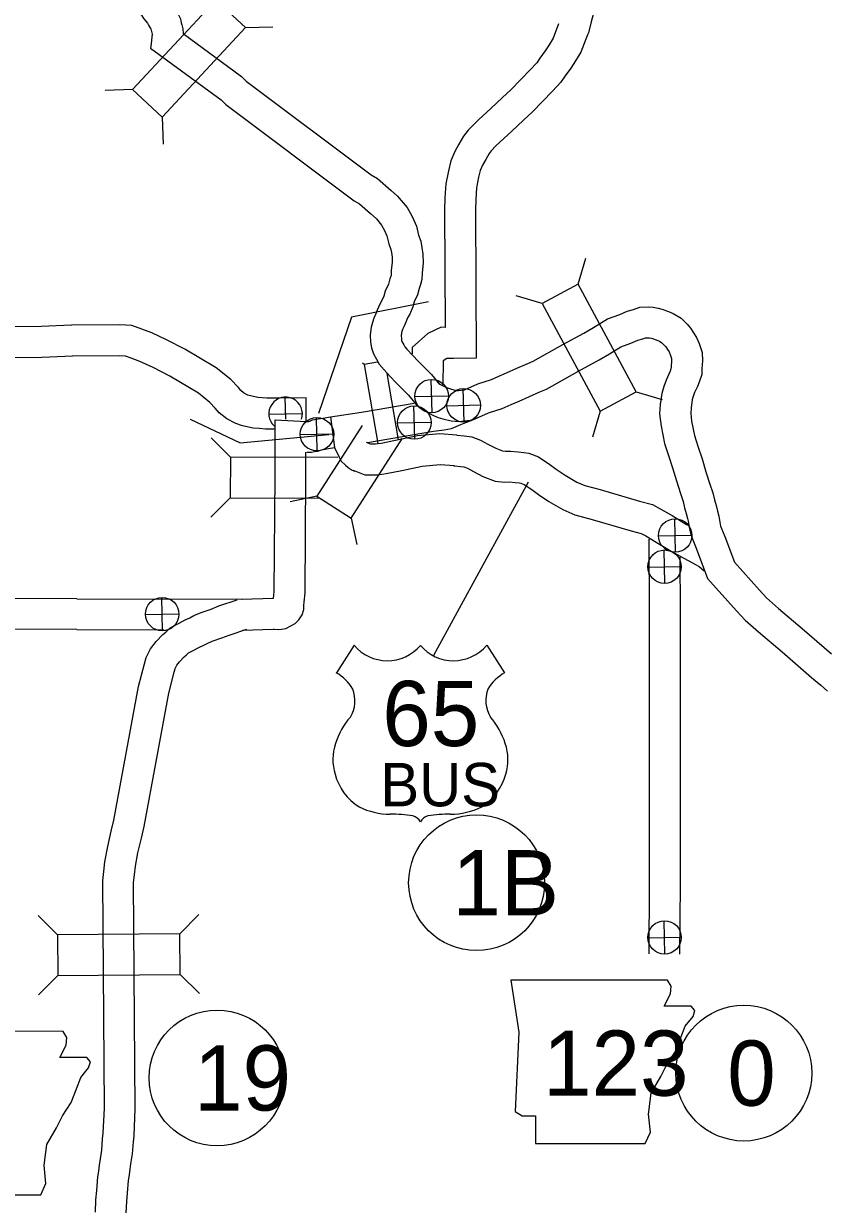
# Model space of a CAD drawing. Extents: x -939622 to -934245, y 1383184 to 1385301.
# Drawn here: x -935194.14 to -935170.81, y 1384203.23 to 1384237.71 of the extents above; entities that cross this region are included whole.
import ezdxf

# ---------------------------------------------------------------- set-up
doc = ezdxf.new("R2010")
doc.units = 0
for name, color, linetype in [('Level 10', 7, 'Continuous'), ('Level 15', 7, 'Continuous'), ('Level 20', 7, 'Continuous'), ('Level 21', 7, 'Continuous'), ('Level 22', 7, 'Continuous'), ('Level 26', 7, 'Continuous'), ('Level 27', 7, 'Continuous')]:
    doc.layers.add(name, color=color, linetype=linetype)

msp = doc.modelspace()

# ---------------------------------------------------------------- linework, layer by layer
at = {"layer": 'Level 10'}
for points in [[(-935177.508, 1384240.542), (-935177.419, 1384239.235), (-935177.426, 1384238.966), (-935177.442, 1384238.631), (-935177.47, 1384238.429), (-935177.501, 1384238.219), (-935177.549, 1384237.984), (-935177.609, 1384237.765), (-935177.686, 1384237.452), (-935177.72, 1384237.37)], [(-935178.555, 1384237.707), (-935178.715, 1384237.288), (-935178.831, 1384237.102), (-935178.945, 1384236.918), (-935179.099, 1384236.706), (-935179.189, 1384236.572), (-935179.381, 1384236.372), (-935179.949, 1384235.785), (-935180.19, 1384235.559), (-935180.532, 1384235.24), (-935180.884, 1384234.917), (-935181.02, 1384234.784), (-935181.192, 1384234.606), (-935181.33, 1384234.435), (-935181.461, 1384234.199), (-935181.582, 1384233.988), (-935181.696, 1384233.717), (-935181.767, 1384233.428), (-935181.84, 1384233.048), (-935181.869, 1384232.636), (-935181.879, 1384232.295), (-935181.86, 1384228.859), (-935181.979, 1384228.864), (-935182.365, 1384228.683), (-935182.818, 1384228.275), (-935182.82, 1384228.092)], [(-935177.714, 1384237.385), (-935177.906, 1384236.886), (-935178.066, 1384236.628), (-935178.198, 1384236.416), (-935178.362, 1384236.189), (-935178.487, 1384236.004), (-935178.733, 1384235.748), (-935179.317, 1384235.144), (-935179.574, 1384234.902), (-935179.921, 1384234.578), (-935180.265, 1384234.264), (-935180.381, 1384234.151), (-935180.516, 1384234.01), (-935180.581, 1384233.929), (-935180.677, 1384233.757), (-935180.773, 1384233.589), (-935180.839, 1384233.433), (-935180.887, 1384233.236), (-935180.946, 1384232.931), (-935180.97, 1384232.592), (-935180.978, 1384232.285), (-935180.956, 1384227.958), (-935181.618, 1384227.948), (-935181.797, 1384227.955), (-935181.812, 1384227.949), (-935181.922, 1384227.885), (-935181.93, 1384227.187)], [(-935192.751, 1384228.919), (-935193.632, 1384228.884), (-935199.26, 1384228.818)], [(-935185.912, 1384226.138), (-935185.909, 1384226.804), (-935186.732, 1384226.797), (-935186.967, 1384226.793), (-935187.056, 1384226.791), (-935187.192, 1384226.806), (-935187.322, 1384226.817), (-935187.536, 1384226.863), (-935187.607, 1384226.885), (-935187.732, 1384226.952), (-935187.814, 1384227.017), (-935187.884, 1384227.103), (-935188.106, 1384227.335), (-935188.528, 1384227.676), (-935189.445, 1384228.225), (-935189.976, 1384228.497), (-935190.403, 1384228.696), (-935190.697, 1384228.809), (-935190.994, 1384228.913), (-935191.34, 1384228.932), (-935192.738, 1384228.919)], [(-935192.716, 1384228.02), (-935193.609, 1384227.985), (-935199.258, 1384227.918)], [(-935186.84, 1384225.895), (-935186.949, 1384225.894), (-935187.095, 1384225.89), (-935187.277, 1384225.91), (-935187.453, 1384225.924), (-935187.767, 1384225.992), (-935187.96, 1384226.053), (-935188.226, 1384226.196), (-935188.449, 1384226.371), (-935188.56, 1384226.508), (-935188.717, 1384226.671), (-935189.045, 1384226.937), (-935189.881, 1384227.438), (-935190.371, 1384227.688), (-935190.755, 1384227.867), (-935191.007, 1384227.964), (-935191.172, 1384228.021), (-935191.36, 1384228.032), (-935192.729, 1384228.019)], [(-935184.302, 1384226.388), (-935182.759, 1384226.65)], [(-935186.813, 1384226.166), (-935185.899, 1384226.118), (-935185.845, 1384226.118), (-935185.81, 1384226.125), (-935185.805, 1384226.126), (-935185.725, 1384226.159), (-935185.556, 1384226.191), (-935185.417, 1384226.211), (-935185.32, 1384226.23), (-935185.197, 1384226.255), (-935184.302, 1384226.388)], [(-935186.816, 1384224.522), (-935186.813, 1384226.166)], [(-935184.121, 1384225.506), (-935182.201, 1384225.832), (-935181.892, 1384225.868), (-935181.678, 1384225.907), (-935181.407, 1384226.024), (-935181.258, 1384226.082), (-935181.004, 1384226.185)], [(-935185.891, 1384225.218), (-935185.755, 1384225.219), (-935185.669, 1384225.236), (-935185.573, 1384225.247), (-935185.466, 1384225.292), (-935185.407, 1384225.303), (-935185.264, 1384225.324), (-935185.084, 1384225.359)], [(-935185.916, 1384224.52), (-935185.915, 1384225.218)], [(-935187.79, 1384220.934), (-935186.857, 1384220.962), (-935186.844, 1384221.154), (-935186.816, 1384224.525)], [(-935187.764, 1384220.034), (-935186.867, 1384220.061), (-935186.828, 1384220.057), (-935186.719, 1384220.051), (-935186.632, 1384220.062), (-935186.507, 1384220.078), (-935186.357, 1384220.153), (-935186.234, 1384220.227), (-935186.126, 1384220.335), (-935186.026, 1384220.478), (-935185.979, 1384220.632), (-935185.975, 1384220.745), (-935185.964, 1384220.843), (-935185.944, 1384221.119), (-935185.916, 1384224.517)], [(-935175.929, 1384222.685), (-935175.917, 1384220.598), (-935175.912, 1384212.604), (-935175.929, 1384210.594)], [(-935175.026, 1384222.161), (-935175.017, 1384220.601), (-935175.012, 1384212.601), (-935175.029, 1384210.587)], [(-935192.589, 1384220.946), (-935197.333, 1384220.963)], [(-935192.589, 1384220.946), (-935187.776, 1384220.934)], [(-935192.051, 1384203.059), (-935192.036, 1384203.422), (-935192.014, 1384203.695), (-935191.977, 1384204.087), (-935191.953, 1384204.257), (-935191.934, 1384204.436), (-935191.905, 1384204.617), (-935191.861, 1384204.871), (-935191.841, 1384205.199), (-935191.82, 1384205.363), (-935191.789, 1384206.094), (-935191.838, 1384212.727), (-935191.806, 1384212.997), (-935191.777, 1384213.28), (-935191.691, 1384213.727), (-935191.587, 1384214.166), (-935191.515, 1384214.486), (-935190.793, 1384218.388), (-935190.622, 1384219.05), (-935190.568, 1384219.234), (-935190.444, 1384219.491), (-935190.279, 1384219.702), (-935190.082, 1384219.903), (-935190.003, 1384219.973), (-935189.877, 1384220.094), (-935189.615, 1384220.239), (-935189.434, 1384220.329), (-935189.301, 1384220.394), (-935189.183, 1384220.458), (-935188.966, 1384220.547), (-935188.681, 1384220.647), (-935188.454, 1384220.736), (-935187.917, 1384220.912)], [(-935192.592, 1384220.046), (-935197.335, 1384220.063)], [(-935192.592, 1384220.046), (-935190.048, 1384220.04)], [(-935191.151, 1384203.04), (-935191.137, 1384203.367), (-935191.117, 1384203.617), (-935191.083, 1384203.982), (-935191.059, 1384204.148), (-935191.042, 1384204.318), (-935191.017, 1384204.467), (-935190.966, 1384204.766), (-935190.944, 1384205.116), (-935190.923, 1384205.288), (-935190.889, 1384206.078), (-935190.938, 1384212.676), (-935190.911, 1384212.898), (-935190.886, 1384213.149), (-935190.811, 1384213.538), (-935190.71, 1384213.964), (-935190.633, 1384214.304), (-935189.914, 1384218.193), (-935189.755, 1384218.81), (-935189.726, 1384218.908), (-935189.676, 1384219.012), (-935189.601, 1384219.108), (-935189.462, 1384219.249), (-935189.392, 1384219.312), (-935189.337, 1384219.365), (-935189.198, 1384219.442), (-935189.037, 1384219.521), (-935188.887, 1384219.594), (-935188.795, 1384219.644), (-935188.646, 1384219.706), (-935188.367, 1384219.804), (-935188.15, 1384219.889), (-935187.637, 1384220.056)]]:
    msp.add_lwpolyline(points, dxfattribs=at)
at = {"layer": 'Level 15'}
for points in [[(-935192.489, 1384241.639), (-935191.745, 1384240.7), (-935190.31, 1384238.942), (-935190.085, 1384238.652), (-935189.904, 1384238.385), (-935189.828, 1384238.285), (-935189.787, 1384238.231), (-935189.682, 1384238.054), (-935189.63, 1384237.975), (-935189.576, 1384237.86), (-935189.554, 1384237.743), (-935189.536, 1384237.685), (-935189.507, 1384237.56), (-935189.492, 1384237.423)], [(-935193.195, 1384241.08), (-935192.446, 1384240.136), (-935191.014, 1384238.382), (-935190.814, 1384238.124), (-935190.635, 1384237.859), (-935190.534, 1384237.727), (-935190.502, 1384237.671), (-935190.444, 1384237.575), (-935190.437, 1384237.564), (-935190.43, 1384237.527), (-935190.405, 1384237.447), (-935190.396, 1384237.41), (-935190.396, 1384237.41)], [(-935190.396, 1384237.41), (-935190.439, 1384237.045), (-935190.441, 1384237.003)], [(-935189.492, 1384237.423), (-935187.799, 1384236.178), (-935187.662, 1384236.041), (-935184.015, 1384233.305), (-935183.835, 1384233.204), (-935183.432, 1384232.851), (-935183.25, 1384232.682), (-935183.196, 1384232.628), (-935182.972, 1384232.357), (-935182.817, 1384232.089), (-935182.697, 1384231.811), (-935182.636, 1384231.549), (-935182.574, 1384231.368), (-935182.538, 1384231.187), (-935182.513, 1384230.992), (-935182.497, 1384230.738), (-935182.533, 1384230.436), (-935182.543, 1384230.253), (-935182.575, 1384230.106), (-935182.613, 1384229.997), (-935182.669, 1384229.806), (-935182.761, 1384229.601), (-935182.804, 1384229.462), (-935182.894, 1384229.248), (-935182.956, 1384229.137), (-935183.011, 1384229.011), (-935183.065, 1384228.877), (-935183.102, 1384228.795), (-935183.121, 1384228.742), (-935183.135, 1384228.687), (-935183.144, 1384228.622), (-935183.136, 1384228.525), (-935183.13, 1384228.479), (-935183.119, 1384228.448), (-935183.068, 1384228.354), (-935183.038, 1384228.294), (-935182.973, 1384228.221), (-935182.816, 1384228.052), (-935182.642, 1384227.866), (-935182.483, 1384227.707), (-935182.259, 1384227.487), (-935182.034, 1384227.21)], [(-935190.441, 1384237.003), (-935188.387, 1384235.493), (-935188.253, 1384235.359), (-935184.508, 1384232.55), (-935184.358, 1384232.465), (-935184.035, 1384232.182), (-935183.875, 1384232.033), (-935183.862, 1384232.021), (-935183.714, 1384231.842), (-935183.623, 1384231.684), (-935183.556, 1384231.529), (-935183.502, 1384231.299), (-935183.445, 1384231.132), (-935183.427, 1384231.042), (-935183.409, 1384230.907), (-935183.401, 1384230.764), (-935183.43, 1384230.514), (-935183.438, 1384230.372), (-935183.443, 1384230.351), (-935183.47, 1384230.274), (-935183.516, 1384230.117), (-935183.604, 1384229.919), (-935183.651, 1384229.77), (-935183.705, 1384229.642), (-935183.763, 1384229.537), (-935183.84, 1384229.362), (-935183.893, 1384229.232), (-935183.94, 1384229.127), (-935183.981, 1384229.006), (-935184.02, 1384228.863), (-935184.048, 1384228.645), (-935184.031, 1384228.425), (-935184.008, 1384228.266), (-935183.946, 1384228.087), (-935183.865, 1384227.935), (-935183.787, 1384227.784), (-935183.641, 1384227.618), (-935183.474, 1384227.438), (-935183.288, 1384227.24), (-935183.117, 1384227.069), (-935182.926, 1384226.881), (-935182.704, 1384226.609)], [(-935182.342, 1384229.603), (-935184.591, 1384229.158), (-935185.552, 1384226.345)], [(-935181.275, 1384227.05), (-935180.912, 1384227.213), (-935180.511, 1384227.337), (-935180.295, 1384227.432), (-935180.073, 1384227.53), (-935179.771, 1384227.668), (-935179.453, 1384227.81), (-935179.301, 1384227.872), (-935178.432, 1384228.361), (-935177.817, 1384228.693), (-935177.542, 1384228.854), (-935177.129, 1384229.112), (-935176.775, 1384229.235), (-935176.556, 1384229.328), (-935176.374, 1384229.385), (-935176.189, 1384229.444), (-935175.942, 1384229.459), (-935175.799, 1384229.446), (-935175.658, 1384229.424), (-935175.507, 1384229.38), (-935175.415, 1384229.34), (-935175.357, 1384229.319), (-935175.221, 1384229.267), (-935174.982, 1384229.124), (-935174.814, 1384228.952), (-935174.71, 1384228.832), (-935174.624, 1384228.702), (-935174.535, 1384228.564), (-935174.463, 1384228.39), (-935174.423, 1384228.272), (-935174.371, 1384228.123), (-935174.361, 1384227.882), (-935174.38, 1384227.653), (-935174.385, 1384227.484), (-935174.462, 1384227.266), (-935174.511, 1384227.14), (-935174.593, 1384226.959), (-935174.639, 1384226.847), (-935174.663, 1384226.754), (-935174.696, 1384226.515), (-935174.707, 1384226.354), (-935174.681, 1384226.122), (-935174.594, 1384225.706), (-935174.496, 1384225.397), (-935174.377, 1384225.028), (-935174.263, 1384224.651), (-935174.15, 1384224.288), (-935174.065, 1384224.036), (-935174.014, 1384223.827), (-935173.969, 1384223.663), (-935173.928, 1384223.501), (-935173.891, 1384223.351), (-935173.871, 1384223.239), (-935173.837, 1384223.065), (-935173.811, 1384222.995), (-935173.709, 1384222.758), (-935173.434, 1384222.009)], [(-935181.05, 1384226.164), (-935180.593, 1384226.37), (-935180.197, 1384226.493), (-935179.933, 1384226.608), (-935179.705, 1384226.709), (-935179.4, 1384226.848), (-935179.1, 1384226.982), (-935178.91, 1384227.059), (-935177.997, 1384227.573), (-935177.376, 1384227.909), (-935177.076, 1384228.084), (-935176.739, 1384228.295), (-935176.451, 1384228.395), (-935176.244, 1384228.483), (-935176.102, 1384228.528), (-935176.023, 1384228.553), (-935175.958, 1384228.556), (-935175.908, 1384228.552), (-935175.851, 1384228.543), (-935175.816, 1384228.533), (-935175.746, 1384228.502), (-935175.667, 1384228.474), (-935175.616, 1384228.455), (-935175.543, 1384228.411), (-935175.477, 1384228.343), (-935175.43, 1384228.289), (-935175.378, 1384228.21), (-935175.335, 1384228.143), (-935175.305, 1384228.071), (-935175.273, 1384227.979), (-935175.265, 1384227.954), (-935175.263, 1384227.901), (-935175.279, 1384227.703), (-935175.281, 1384227.65), (-935175.306, 1384227.579), (-935175.34, 1384227.49), (-935175.42, 1384227.316), (-935175.494, 1384227.133), (-935175.547, 1384226.931), (-935175.592, 1384226.607), (-935175.611, 1384226.335), (-935175.571, 1384225.979), (-935175.465, 1384225.476), (-935175.353, 1384225.124), (-935175.237, 1384224.76), (-935175.123, 1384224.387), (-935175.007, 1384224.011), (-935174.93, 1384223.783), (-935174.885, 1384223.601), (-935174.839, 1384223.435), (-935174.802, 1384223.285), (-935174.772, 1384223.165), (-935174.756, 1384223.073), (-935174.706, 1384222.82), (-935174.648, 1384222.661), (-935174.546, 1384222.425), (-935174.219, 1384221.536)], [(-935182.093, 1384227.27), (-935182.041, 1384227.227), (-935181.993, 1384227.196), (-935181.878, 1384227.136), (-935181.82, 1384227.109), (-935181.761, 1384227.082), (-935181.704, 1384227.067), (-935181.538, 1384227.023), (-935181.476, 1384227.018), (-935181.296, 1384227.04), (-935181.275, 1384227.05)], [(-935182.704, 1384226.609), (-935182.574, 1384226.499), (-935182.442, 1384226.415), (-935182.28, 1384226.331), (-935182.2, 1384226.293), (-935182.061, 1384226.23), (-935181.932, 1384226.196), (-935181.69, 1384226.133), (-935181.458, 1384226.114), (-935181.05, 1384226.164), (-935180.905, 1384226.229)], [(-935185.197, 1384226.255), (-935185.084, 1384225.359), (-935184.947, 1384225.073), (-935184.886, 1384224.96), (-935184.767, 1384224.841), (-935184.686, 1384224.775), (-935184.57, 1384224.7), (-935184.492, 1384224.669)], [(-935181.516, 1384225.717), (-935182.015, 1384225.755), (-935182.668, 1384225.692), (-935183.308, 1384225.558), (-935183.723, 1384225.475), (-935183.894, 1384225.452), (-935184.023, 1384225.452), (-935184.156, 1384225.504)], [(-935181.517, 1384225.718), (-935181.51, 1384225.717), (-935181.304, 1384225.701), (-935181.082, 1384225.667), (-935180.834, 1384225.571), (-935180.613, 1384225.453), (-935180.387, 1384225.334), (-935180.193, 1384225.258), (-935180.098, 1384225.248), (-935179.952, 1384225.252), (-935179.732, 1384225.231), (-935179.571, 1384225.214), (-935179.42, 1384225.187), (-935179.145, 1384225.089), (-935178.815, 1384224.864), (-935178.624, 1384224.721), (-935178.363, 1384224.546), (-935178.025, 1384224.348), (-935177.789, 1384224.244), (-935177.343, 1384224.128), (-935176.196, 1384223.795), (-935175.816, 1384223.69), (-935175.574, 1384223.563), (-935175.251, 1384223.37)], [(-935181.584, 1384224.82), (-935182.006, 1384224.852), (-935182.531, 1384224.801), (-935183.127, 1384224.676), (-935183.575, 1384224.587), (-935183.835, 1384224.552), (-935184.194, 1384224.552), (-935184.527, 1384224.683)], [(-935181.611, 1384224.822), (-935181.591, 1384224.82), (-935181.406, 1384224.806), (-935181.316, 1384224.792), (-935181.21, 1384224.751), (-935181.034, 1384224.658), (-935180.763, 1384224.514), (-935180.404, 1384224.374), (-935180.133, 1384224.348), (-935179.985, 1384224.351), (-935179.821, 1384224.335), (-935179.699, 1384224.322), (-935179.652, 1384224.314), (-935179.555, 1384224.28), (-935179.339, 1384224.132), (-935179.145, 1384223.987), (-935178.842, 1384223.784), (-935178.436, 1384223.545), (-935178.084, 1384223.391), (-935177.581, 1384223.26), (-935176.441, 1384222.929), (-935176.148, 1384222.848), (-935176.013, 1384222.777), (-935175.711, 1384222.597)], [(-935175.249, 1384223.37), (-935174.826, 1384223.115), (-935174.759, 1384223.078)], [(-935175.713, 1384222.598), (-935175.278, 1384222.337), (-935174.924, 1384222.139), (-935174.758, 1384222.051), (-935174.57, 1384221.946), (-935174.456, 1384221.886), (-935174.314, 1384221.765)], [(-935173.434, 1384222.009), (-935172.705, 1384221.199), (-935172.495, 1384220.972), (-935172.145, 1384220.666), (-935171.458, 1384220.081), (-935170.605, 1384219.339)], [(-935174.219, 1384221.536), (-935173.369, 1384220.592), (-935173.123, 1384220.326), (-935172.734, 1384219.985), (-935172.045, 1384219.399), (-935171.187, 1384218.652), (-935170.913, 1384218.426), (-935170.717, 1384218.251)]]:
    msp.add_lwpolyline(points, dxfattribs=at)
at = {"layer": 'Level 20'}
for p, q in [((-935187.676, 1384237.598), (-935186.884, 1384237.627)), ((-935190.973, 1384235.797), (-935191.764, 1384235.768)), ((-935190.102, 1384234.988), (-935190.074, 1384234.197)), ((-935177.988, 1384230.115), (-935177.761, 1384230.874)), ((-935179.033, 1384229.551), (-935179.792, 1384229.777)), ((-935184.219, 1384227.781), (-935184.272, 1384227.819)), ((-935183.831, 1384227.847), (-935184.219, 1384227.781)), ((-935184.219, 1384227.781), (-935183.826, 1384225.469)), ((-935183.562, 1384227.519), (-935183.232, 1384225.577)), ((-935176.294, 1384226.979), (-935175.535, 1384226.753)), ((-935177.34, 1384226.415), (-935177.566, 1384225.656)), ((-935189.291, 1384226.184), (-935187.829, 1384225.488)), ((-935184.276, 1384225.994), (-935185.598, 1384223.941)), ((-935188.119, 1384225.074), (-935188.678, 1384225.635)), ((-935187.829, 1384225.488), (-935185.253, 1384225.731)), ((-935184.6, 1384223.298), (-935183.101, 1384225.624)), ((-935188.119, 1384225.074), (-935188.122, 1384223.886)), ((-935184.983, 1384225.068), (-935188.119, 1384225.074)), ((-935188.122, 1384223.886), (-935188.683, 1384223.327)), ((-935188.122, 1384223.886), (-935185.565, 1384223.881)), ((-935185.598, 1384223.941), (-935186.372, 1384223.774)), ((-935185.598, 1384223.941), (-935184.6, 1384223.298)), ((-935184.6, 1384223.298), (-935184.432, 1384222.524)), ((-935193.159, 1384211.15), (-935193.723, 1384211.706)), ((-935189.595, 1384211.176), (-935189.039, 1384211.741)), ((-935193.15, 1384209.962), (-935193.706, 1384209.398)), ((-935189.586, 1384209.988), (-935189.022, 1384209.433))]:
    msp.add_line(p, q, dxfattribs=at)
for points in [[(-935188.546, 1384238.407), (-935190.973, 1384235.797), (-935190.102, 1384234.988), (-935187.676, 1384237.598)], [(-935176.294, 1384226.979), (-935177.988, 1384230.115), (-935179.033, 1384229.551), (-935177.34, 1384226.415)], [(-935193.15, 1384209.962), (-935189.586, 1384209.988), (-935189.595, 1384211.176), (-935193.159, 1384211.15)]]:
    msp.add_lwpolyline(points, close=True, dxfattribs=at)
at = {"layer": 'Level 21'}
for points in [[(-935179.943, 1384209.83), (-935179.714, 1384208.307), (-935179.816, 1384205.998), (-935179.613, 1384205.871), (-935179.232, 1384205.871), (-935179.232, 1384205.059), (-935176.035, 1384205.059), (-935175.882, 1384205.389), (-935175.933, 1384205.922), (-935175.857, 1384206.531), (-935175.578, 1384207.013), (-935175.4, 1384207.368), (-935175.146, 1384207.749), (-935174.994, 1384208.155), (-935174.867, 1384208.485), (-935174.639, 1384208.764), (-935174.588, 1384208.942), (-935174.69, 1384209.068), (-935175.476, 1384209.068), (-935175.299, 1384209.424), (-935175.273, 1384209.652), (-935175.379, 1384209.827)], [(-935197.551, 1384208.335), (-935197.323, 1384206.812), (-935197.425, 1384204.503), (-935197.222, 1384204.376), (-935196.841, 1384204.376), (-935196.841, 1384203.564), (-935193.643, 1384203.564), (-935193.491, 1384203.894), (-935193.542, 1384204.427), (-935193.466, 1384205.036), (-935193.187, 1384205.518), (-935193.009, 1384205.873), (-935192.755, 1384206.254), (-935192.603, 1384206.66), (-935192.476, 1384206.99), (-935192.248, 1384207.269), (-935192.197, 1384207.447), (-935192.298, 1384207.574), (-935193.085, 1384207.574), (-935192.907, 1384207.929), (-935192.882, 1384208.157), (-935192.987, 1384208.333)]]:
    msp.add_lwpolyline(points, close=True, dxfattribs=at)
at = {"layer": 'Level 22'}
for p, q in [((-935182.186, 1384219.304), (-935179.436, 1384224.352)), ((-935184.512, 1384219.59), (-935185.031, 1384218.787)), ((-935180.651, 1384219.59), (-935180.132, 1384218.787))]:
    msp.add_line(p, q, dxfattribs=at)
for centre, radius, start, end in [((-935183.545, 1384220.404), 1.264, 220.075, 319.6701), ((-935181.618, 1384220.404), 1.264, 220.3299, 319.925), ((-935185.71, 1384217.621), 1.349, 30.7809, 59.9883), ((-935179.454, 1384217.621), 1.349, 120.0117, 149.2191), ((-935185.413, 1384217.977), 0.925, 328.8105, 21.2108), ((-935179.751, 1384217.977), 0.925, 158.7892, 211.1895), ((-935182.995, 1384216.082), 2.157, 138.9565, 162.6913), ((-935182.169, 1384216.082), 2.157, 17.3087, 41.0435), ((-935183.707, 1384216.258), 1.426, 160.9576, 197.3819), ((-935181.457, 1384216.258), 1.426, 342.6181, 19.0424), ((-935183.475, 1384216.262), 1.65, 195.1074, 237.1312), ((-935181.689, 1384216.262), 1.65, 302.8688, 344.8926), ((-935183.444, 1384216.782), 2.118, 244.0771, 269.5779), ((-935183.395, 1384210.784), 3.88, 81.1942, 90.9539), ((-935182.91, 1384214.263), 0.372, 28.0342, 72.9864), ((-935182.254, 1384214.263), 0.372, 107.0136, 151.9658), ((-935181.768, 1384210.784), 3.88, 89.0461, 98.8058), ((-935181.719, 1384216.782), 2.118, 270.4221, 295.9229)]:
    msp.add_arc(centre, radius, start, end, dxfattribs=at)
at = {"layer": 'Level 26'}
for p, q in [((-935182.243, 1384226.368), (-935182.266, 1384227.344)), ((-935181.309, 1384226.097), (-935181.332, 1384227.074)), ((-935186.506, 1384226.183), (-935186.52, 1384226.827)), ((-935182.743, 1384226.845), (-935181.766, 1384226.867)), ((-935186.997, 1384226.327), (-935186.021, 1384226.35)), ((-935182.746, 1384225.595), (-935182.769, 1384226.572)), ((-935181.809, 1384226.574), (-935180.832, 1384226.597)), ((-935185.585, 1384225.256), (-935185.608, 1384226.232)), ((-935183.246, 1384226.072), (-935182.27, 1384226.095)), ((-935186.085, 1384225.733), (-935185.108, 1384225.755)), ((-935175.147, 1384222.303), (-935175.169, 1384223.279)), ((-935175.646, 1384222.78), (-935174.67, 1384222.802)), ((-935175.457, 1384221.392), (-935175.479, 1384222.368)), ((-935175.956, 1384221.869), (-935174.98, 1384221.891)), ((-935190.094, 1384220.01), (-935190.116, 1384220.987)), ((-935190.593, 1384220.487), (-935189.617, 1384220.51)), ((-935175.457, 1384210.583), (-935175.479, 1384211.56)), ((-935175.956, 1384211.06), (-935174.98, 1384211.083))]:
    msp.add_line(p, q, dxfattribs=at)
for centre in [(-935182.255, 1384226.856), (-935181.32, 1384226.586), (-935182.758, 1384226.083), (-935185.596, 1384225.744), (-935175.158, 1384222.791), (-935175.468, 1384221.88), (-935190.105, 1384220.498), (-935175.468, 1384211.071)]:
    msp.add_circle(centre, 0.488, dxfattribs=at)
msp.add_arc((-935186.509, 1384226.339), 0.488, 341.1592, 227.9128, dxfattribs=at)
at = {"layer": 'Level 27'}
for centre in [(-935180.944, 1384212.666), (-935173.157, 1384207.115), (-935188.505, 1384206.975)]:
    msp.add_circle(centre, 1.98, dxfattribs=at)

# ---------------------------------------------------------------- texts
at = {"layer": 'Level 21'}
msp.add_text('123', height=1.9008, dxfattribs=at).set_placement((-935179.01, 1384206.456))
at = {"layer": 'Level 22'}
for s, height, p in [('65', 1.9008, (-935183.693, 1384216.651)), ('BUS', 1.2672, (-935183.748, 1384214.894))]:
    msp.add_text(s, height=height, dxfattribs=at).set_placement(p)
at = {"layer": 'Level 27'}
for s, height, p in [('1B', 1.9008, (-935181.653, 1384211.716)), ('0', 1.901, (-935173.642, 1384206.165)), ('19', 1.9008, (-935189.178, 1384206.024))]:
    msp.add_text(s, height=height, dxfattribs=at).set_placement(p)

doc.saveas('drawing.dxf')
